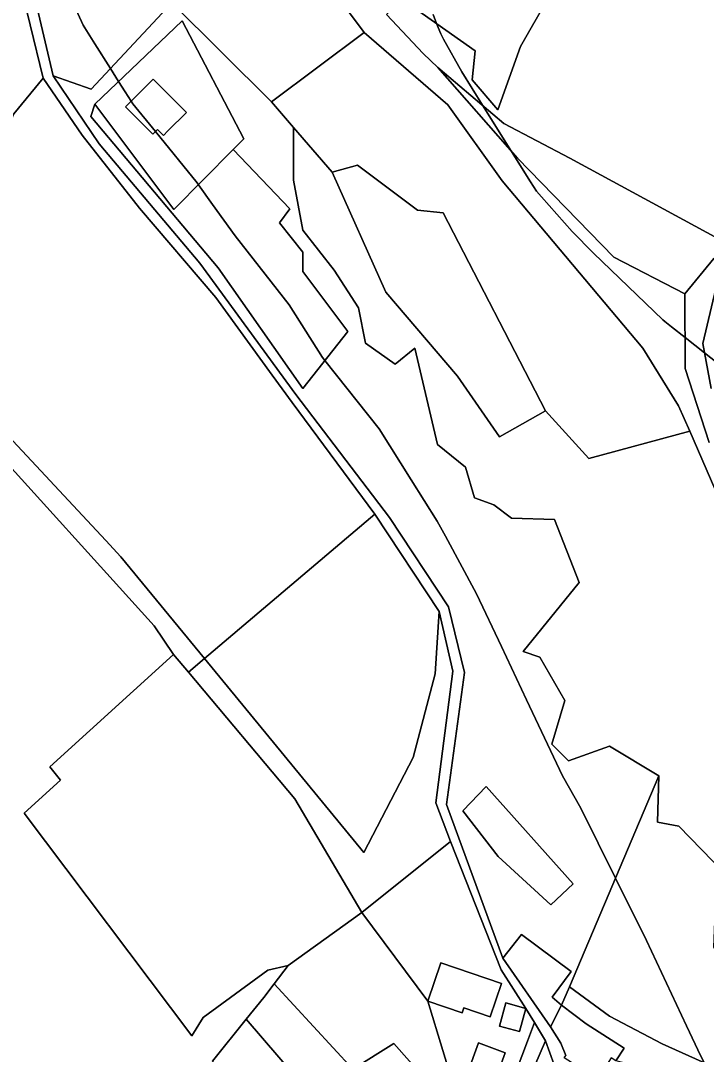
# Model space of a CAD drawing. Extents: x -477304 to -465429, y -1159113 to -1149210.
# Drawn here: x -469031.8 to -468865.8, y -1156711.2 to -1156461.1 of the extents above; entities that cross this region are included whole.
import ezdxf

# ---------------------------------------------------------------- set-up
doc = ezdxf.new("R2010")
doc.units = 0
for name, color, linetype in [('BPEJ_s', 7, 'Continuous'), ('ostatni_s', 7, 'Continuous'), ('PUPFL_s', 7, 'Continuous'), ('trav_porost_s', 7, 'Continuous'), ('zahrada_s', 7, 'Continuous')]:
    doc.layers.add(name, color=color, linetype=linetype)

msp = doc.modelspace()

# ---------------------------------------------------------------- linework, layer by layer
at = {"layer": 'BPEJ_s'}
for points in [[(-469027.1, -1156439.37), (-469016.74, -1156462.2), (-469013.92, -1156466.66), (-469010.1, -1156472.69), (-469008.14, -1156475.79), (-469006.52, -1156478.33), (-469005.11, -1156480.56), (-469004.68, -1156481.24), (-468999.22, -1156487.93), (-468989.11, -1156500.33), (-468988.79, -1156500.78), (-468985.36, -1156505.59), (-468979.94, -1156513.17), (-468966.83, -1156529.87), (-468958.8, -1156542.56), (-468958.18, -1156543.34), (-468945.05, -1156559.9), (-468937.28, -1156572.21), (-468930.99, -1156582.18), (-468928.95, -1156585.81), (-468921.46, -1156599.82), (-468915.44, -1156612.54), (-468909.34, -1156625.46), (-468900.64, -1156643.86), (-468896.2, -1156651.68), (-468887.82, -1156668.58), (-468880.32, -1156683.71), (-468870.64, -1156704.33), (-468869.92, -1156705.87), (-468867.89, -1156710.17), (-468866.36, -1156713.26)], [(-468866.36, -1156713.26), (-468867.89, -1156710.17), (-468869.92, -1156705.87), (-468870.64, -1156704.33), (-468880.32, -1156683.71), (-468887.82, -1156668.58), (-468896.2, -1156651.68), (-468900.64, -1156643.86), (-468909.34, -1156625.46), (-468915.44, -1156612.54), (-468921.46, -1156599.82), (-468928.95, -1156585.81), (-468930.99, -1156582.18), (-468937.28, -1156572.21), (-468945.05, -1156559.9), (-468958.18, -1156543.34), (-468958.8, -1156542.56), (-468966.83, -1156529.87), (-468979.94, -1156513.17), (-468985.36, -1156505.59), (-468988.79, -1156500.78), (-468989.11, -1156500.33), (-468999.22, -1156487.93), (-469004.68, -1156481.24), (-469005.11, -1156480.56), (-469006.52, -1156478.33), (-469008.14, -1156475.79), (-469010.1, -1156472.69), (-469013.92, -1156466.66), (-469016.74, -1156462.2), (-469027.1, -1156439.37)], [(-468931.98, -1156459.63), (-468931.13, -1156461.78), (-468930.14, -1156464.27), (-468929.5, -1156465.53), (-468925.07, -1156473.45), (-468920, -1156481.56), (-468913.01, -1156492.75), (-468908.42, -1156500.09), (-468906.93, -1156502.35), (-468905.74, -1156503.7), (-468898.3, -1156512.12), (-468893.19, -1156517.36), (-468876.36, -1156533.51), (-468875.87, -1156533.9), (-468874.26, -1156535.17), (-468870.98, -1156537.75), (-468866.3, -1156541.44), (-468862.05, -1156544.79)], [(-468862.05, -1156544.79), (-468866.3, -1156541.44), (-468870.98, -1156537.75), (-468874.26, -1156535.17), (-468875.87, -1156533.9), (-468876.36, -1156533.51), (-468893.19, -1156517.36), (-468898.3, -1156512.12), (-468905.74, -1156503.7), (-468906.93, -1156502.35), (-468908.42, -1156500.09), (-468913.01, -1156492.75), (-468920, -1156481.56), (-468925.07, -1156473.45), (-468929.5, -1156465.53), (-468930.14, -1156464.27), (-468931.13, -1156461.78), (-468931.98, -1156459.63)]]:
    msp.add_lwpolyline(points, dxfattribs=at)
at = {"layer": 'ostatni_s'}
for points in [[(-469030.11, -1156448.31), (-469023.95, -1156474.45), (-469012.86, -1156490.9), (-468988.46, -1156519.73), (-468965.25, -1156551.58), (-468942.56, -1156581.34), (-468928.24, -1156602.9), (-468924.35, -1156618.86), (-468928.78, -1156650.79), (-468915.14, -1156688), (-468903.58, -1156704.58), (-468901.06, -1156708.52), (-468899.87, -1156711.5)], [(-468901.65, -1156716.72), (-468904.76, -1156707.96), (-468907.43, -1156703.52), (-468909.53, -1156700.12), (-468915.53, -1156690.82), (-468927.77, -1156659.76), (-468931.35, -1156650.39), (-468927.24, -1156618.53), (-468930.48, -1156604.07), (-468946.13, -1156580.48), (-468966.14, -1156553.48), (-468970.91, -1156546.9), (-468984.57, -1156528.04), (-469003.07, -1156506.42), (-469016.96, -1156488.83), (-469026.36, -1156475.02), (-469032.67, -1156449.11)], [(-468863.77, -1156574.37), (-468869.83, -1156560.46), (-468872.58, -1156554.26), (-468881.2, -1156540.37), (-468915.24, -1156499.88), (-468928.45, -1156481.48), (-468948.65, -1156463.94), (-468956.85, -1156452.98)], [(-468943.28, -1156459.56), (-468934.42, -1156469.02), (-468930.84, -1156472.38), (-468911.58, -1156494.38), (-468888.21, -1156518.32), (-468871.04, -1156527.16), (-468870.93, -1156545.3), (-468865.15, -1156563.2)], [(-468865.15, -1156563.2), (-468870.93, -1156545.3), (-468871.04, -1156527.16), (-468864.04, -1156518.64)], [(-468864.7, -1156550.13), (-468866.71, -1156539.19), (-468863.52, -1156525.91)], [(-468863.52, -1156525.91), (-468866.71, -1156539.19), (-468864.7, -1156550.13)]]:
    msp.add_lwpolyline(points, dxfattribs=at)
for points in [[(-468991.69, -1156483.27), (-468996.17, -1156487.77), (-468997.24, -1156488.86), (-468998.7, -1156487.41), (-468999.83, -1156488.54), (-469006.48, -1156481.94), (-468999.8, -1156475.21)], [(-468933.27, -1156698.34), (-468949.26, -1156676.94), (-468927.77, -1156659.76), (-468915.53, -1156690.82), (-468909.53, -1156700.12), (-468914.4, -1156698.8), (-468915.92, -1156704.42), (-468911.05, -1156705.74), (-468909.53, -1156700.12), (-468907.43, -1156703.52), (-468909.15, -1156708.08), (-468916.23, -1156726.86), (-468917.56, -1156726.4), (-468919.52, -1156724.57), (-468914.54, -1156710.84), (-468921.03, -1156708.49), (-468926.01, -1156722.22), (-468933.27, -1156698.34), (-468924.96, -1156701.17), (-468924.57, -1156700.02), (-468918.18, -1156702.2), (-468915.41, -1156694.07), (-468930.11, -1156689.06)], [(-468898.53, -1156691.2), (-468903.19, -1156697.44), (-468900.88, -1156699.35), (-468903.58, -1156704.58), (-468915.14, -1156688), (-468910.58, -1156682.27)], [(-468933.27, -1156698.34), (-468930.11, -1156689.06), (-468915.41, -1156694.07), (-468918.18, -1156702.2), (-468924.57, -1156700.02), (-468924.96, -1156701.17)], [(-468889.25, -1156701.97), (-468876.49, -1156708.71), (-468865.23, -1156713.77), (-468855.64, -1156721.22), (-468856.15, -1156724.66), (-468845.5, -1156735.78), (-468832.43, -1156753.78), (-468825.93, -1156760.53), (-468814.46, -1156769.12), (-468788.39, -1156784.84), (-468765.9, -1156805.92), (-468771.3, -1156822.9), (-468797.34, -1156795.47), (-468822.35, -1156771.03), (-468848.42, -1156749.53), (-468858.24, -1156733.62), (-468867.32, -1156723.77), (-468874.05, -1156716.42), (-468878.22, -1156715.16), (-468887.74, -1156712.82), (-468885.75, -1156709.74), (-468894.93, -1156703.83), (-468900.88, -1156699.35), (-468898.99, -1156694.9)], [(-468914.4, -1156698.8), (-468909.53, -1156700.12), (-468911.05, -1156705.74), (-468915.92, -1156704.42)], [(-468900.88, -1156699.35), (-468894.93, -1156703.83), (-468885.75, -1156709.74), (-468887.74, -1156712.82), (-468888.86, -1156712.1), (-468892.21, -1156717.31), (-468899.4, -1156712.68), (-468900.27, -1156712.12), (-468899.87, -1156711.5), (-468901.06, -1156708.52), (-468903.58, -1156704.58)], [(-468904.76, -1156707.96), (-468914.05, -1156729.4), (-468917.56, -1156726.4), (-468916.23, -1156726.86), (-468909.15, -1156708.08), (-468907.43, -1156703.52)], [(-468914.54, -1156710.84), (-468919.52, -1156724.57), (-468926.01, -1156722.22), (-468921.03, -1156708.49)]]:
    msp.add_lwpolyline(points, close=True, dxfattribs=at)
at = {"layer": 'PUPFL_s'}
for points in [[(-468956.85, -1156452.98), (-468948.65, -1156463.94), (-468971.15, -1156480.71), (-468995.26, -1156456.73), (-468970.04, -1156429.21)], [(-469043.12, -1156505.02), (-469046.78, -1156523.56), (-469036.72, -1156532.15), (-469045.75, -1156544.89), (-469043.62, -1156535.54), (-469053.58, -1156530.64), (-469071.98, -1156592.96), (-469096.28, -1156578.06), (-469064.7, -1156494.41), (-469032.67, -1156449.11), (-469026.36, -1156475.02), (-469033.47, -1156483.61)], [(-468950.29, -1156496.05), (-468956.41, -1156497.75), (-468965.82, -1156486.92), (-468971.15, -1156480.71), (-468948.65, -1156463.94), (-468928.45, -1156481.48), (-468915.24, -1156499.88), (-468881.2, -1156540.37), (-468872.58, -1156554.26), (-468869.83, -1156560.46), (-468894.3, -1156567.07), (-468904.81, -1156555.49), (-468929.59, -1156507.62), (-468935.75, -1156506.96)]]:
    msp.add_lwpolyline(points, close=True, dxfattribs=at)
at = {"layer": 'trav_porost_s'}
for points in [[(-469044.69, -1156394.17), (-469052.71, -1156384.67), (-469042.8, -1156391.62), (-469036.95, -1156407.56), (-469021.67, -1156422.33), (-469011.41, -1156443.9), (-468995.26, -1156456.73), (-469014.76, -1156477.7), (-469023.95, -1156474.45), (-469030.11, -1156448.31), (-469031.65, -1156434.39), (-469037.13, -1156413.43)], [(-468925.6, -1156414.18), (-468907.45, -1156422.18), (-468890.73, -1156432.17), (-468910.84, -1156467.33), (-468916.29, -1156482.64), (-468922.54, -1156475.37), (-468921.82, -1156468.4), (-468939.53, -1156455.8), (-468948.49, -1156449.21), (-468959.41, -1156419.44), (-468952.9, -1156407.5), (-468938.99, -1156410.49)], [(-468934.42, -1156469.02), (-468943.28, -1156459.56), (-468939.53, -1156455.8), (-468921.82, -1156468.4), (-468922.54, -1156475.37), (-468916.29, -1156482.64), (-468910.84, -1156467.33), (-468890.73, -1156432.17), (-468907.45, -1156422.18), (-468902.79, -1156418.57), (-468891.23, -1156409.25), (-468871.28, -1156426.6), (-468798.24, -1156491.49), (-468806.88, -1156498.93), (-468818.86, -1156509.36), (-468831.22, -1156506.42), (-468854.09, -1156505.78), (-468860.99, -1156514.89), (-468898.92, -1156494.39), (-468914.84, -1156485.93), (-468930.84, -1156472.38)], [(-468913.04, -1156581.48), (-468902.57, -1156581.82), (-468896.66, -1156597.02), (-468910.2, -1156613.77), (-468906.14, -1156615.09), (-468900.1, -1156625.57), (-468903.23, -1156636.18), (-468899.24, -1156640.24), (-468889.26, -1156636.67), (-468877.32, -1156643.83), (-468898.99, -1156694.9), (-468900.88, -1156699.35), (-468903.19, -1156697.44), (-468898.53, -1156691.2), (-468910.58, -1156682.27), (-468915.14, -1156688), (-468928.78, -1156650.79), (-468924.35, -1156618.86), (-468928.24, -1156602.9), (-468942.56, -1156581.34), (-468965.25, -1156551.58), (-468988.46, -1156519.73), (-469012.86, -1156490.9), (-469023.95, -1156474.45), (-469014.76, -1156477.7), (-468995.26, -1156456.73), (-468971.15, -1156480.71), (-468965.82, -1156486.92), (-468965.77, -1156499.71), (-468963.54, -1156511.75), (-468955.94, -1156521.48), (-468950.05, -1156530.58), (-468948.37, -1156539.16), (-468941.16, -1156544.2), (-468936.37, -1156540.34), (-468930.95, -1156563.64), (-468924.18, -1156569.17), (-468921.95, -1156576.56), (-468917.25, -1156578.24)], [(-468984.03, -1156520.89), (-468963.49, -1156550.13), (-468952.64, -1156536.27), (-468963.49, -1156521.81), (-468963.53, -1156517.09), (-468969.19, -1156510.01), (-468966.67, -1156506.63), (-468980.37, -1156492.29), (-468977.81, -1156489.7), (-468992.71, -1156461.1), (-469013.91, -1156481.28), (-469014.89, -1156484.29)], [(-468992.71, -1156461.1), (-468977.81, -1156489.7), (-468980.37, -1156492.29), (-468994.74, -1156506.78), (-469013.91, -1156481.28)], [(-468911.58, -1156494.38), (-468930.84, -1156472.38), (-468914.84, -1156485.93), (-468898.92, -1156494.39), (-468860.99, -1156514.89), (-468864.04, -1156518.64), (-468871.04, -1156527.16), (-468888.21, -1156518.32)], [(-469045.75, -1156544.89), (-469036.72, -1156532.15), (-469046.78, -1156523.56), (-469043.12, -1156505.02), (-469033.47, -1156483.61), (-469026.36, -1156475.02), (-469016.96, -1156488.83), (-469003.07, -1156506.42), (-468984.57, -1156528.04), (-468970.91, -1156546.9), (-468966.14, -1156553.48), (-468946.13, -1156580.48), (-468987.32, -1156615.44), (-469007.61, -1156590.86), (-469011.23, -1156586.88), (-469038.3, -1156557.94), (-469038.54, -1156552.01)], [(-468998.7, -1156487.41), (-468997.24, -1156488.86), (-468996.17, -1156487.77), (-468991.69, -1156483.27), (-468999.8, -1156475.21), (-469006.48, -1156481.94), (-468999.83, -1156488.54)], [(-468963.53, -1156517.09), (-468963.49, -1156521.81), (-468952.64, -1156536.27), (-468963.49, -1156550.13), (-468984.03, -1156520.89), (-469014.89, -1156484.29), (-469013.91, -1156481.28), (-468994.74, -1156506.78), (-468980.37, -1156492.29), (-468966.67, -1156506.63), (-468969.19, -1156510.01)], [(-468943.45, -1156526.78), (-468956.41, -1156497.75), (-468950.29, -1156496.05), (-468935.75, -1156506.96), (-468929.59, -1156507.62), (-468904.81, -1156555.49), (-468915.93, -1156561.83), (-468926.08, -1156547.08)], [(-469007.61, -1156590.86), (-468987.32, -1156615.44), (-468991.2, -1156618.74), (-468994.81, -1156614.47), (-468999.48, -1156607.55), (-469041.63, -1156561.05), (-469051.69, -1156590.33), (-469055, -1156603.37), (-469053.15, -1156582.57), (-469045.75, -1156544.89), (-469038.54, -1156552.01), (-469038.3, -1156557.94), (-469011.23, -1156586.88)], [(-468946.13, -1156580.48), (-468930.48, -1156604.07), (-468931.49, -1156619.18), (-468936.79, -1156639.4), (-468948.74, -1156662.42), (-468987.32, -1156615.44)], [(-468930.48, -1156604.07), (-468927.24, -1156618.53), (-468931.35, -1156650.39), (-468927.77, -1156659.76), (-468949.26, -1156676.94), (-468965.44, -1156649.4), (-468991.2, -1156618.74), (-468987.32, -1156615.44), (-468948.74, -1156662.42), (-468936.79, -1156639.4), (-468931.49, -1156619.18)], [(-468949.26, -1156676.94), (-468967.1, -1156689.7), (-468972.02, -1156690.83), (-468987.67, -1156702.29), (-468990.42, -1156706.73), (-469031.01, -1156652.85), (-469022.17, -1156644.88), (-469024.8, -1156641.67), (-468994.81, -1156614.47), (-468991.2, -1156618.74), (-468965.44, -1156649.4)], [(-468865.23, -1156713.77), (-468876.49, -1156708.71), (-468889.25, -1156701.97), (-468898.99, -1156694.9), (-468877.32, -1156643.83), (-468877.67, -1156655.02), (-468872.49, -1156655.98), (-468856.06, -1156672.94), (-468863.86, -1156679.04), (-468864.08, -1156685.34), (-468860.29, -1156690.77), (-468852.76, -1156699.12), (-468847.09, -1156697.61), (-468835.9, -1156710.16), (-468844.67, -1156719.5), (-468845.11, -1156723.88), (-468856.15, -1156724.66), (-468855.64, -1156721.22)], [(-468919.17, -1156646.45), (-468898.09, -1156670), (-468903.47, -1156675.06), (-468916.21, -1156663.38), (-468924.75, -1156652.29)], [(-468924.75, -1156652.29), (-468916.21, -1156663.38), (-468903.47, -1156675.06), (-468898.09, -1156670), (-468919.17, -1156646.45)], [(-468931.27, -1156756.2), (-468938.9, -1156770.8), (-468985.4, -1156712.86), (-468977.22, -1156702.74)], [(-468902.99, -1156763.55), (-468906.96, -1156767.66), (-468915.13, -1156776.1), (-468928.65, -1156764.52), (-468930.98, -1156762.52), (-468928.58, -1156759.33), (-468924.53, -1156753.57), (-468914.05, -1156729.4), (-468904.76, -1156707.96), (-468901.65, -1156716.72), (-468894.41, -1156731.71), (-468890.17, -1156738.44), (-468883, -1156745.54), (-468883.7, -1156746.29), (-468890.51, -1156739.8), (-468893.78, -1156743.31), (-468892.7, -1156744.41), (-468897.68, -1156749.84), (-468898.98, -1156748.5), (-468902.25, -1156752.01), (-468901.22, -1156753.07), (-468904.1, -1156756), (-468899.75, -1156760.21)]]:
    msp.add_lwpolyline(points, close=True, dxfattribs=at)
for points in [[(-468856.06, -1156672.94), (-468872.49, -1156655.98), (-468877.67, -1156655.02), (-468877.32, -1156643.83), (-468889.26, -1156636.67), (-468899.24, -1156640.24), (-468903.23, -1156636.18), (-468900.1, -1156625.57), (-468906.14, -1156615.09), (-468910.2, -1156613.77), (-468896.66, -1156597.02), (-468902.57, -1156581.82), (-468913.04, -1156581.48), (-468917.25, -1156578.24), (-468921.95, -1156576.56), (-468924.18, -1156569.17), (-468930.95, -1156563.64), (-468936.37, -1156540.34), (-468941.16, -1156544.2), (-468948.37, -1156539.16), (-468950.05, -1156530.58), (-468955.94, -1156521.48), (-468963.54, -1156511.75), (-468965.77, -1156499.71), (-468965.82, -1156486.92), (-468956.41, -1156497.75), (-468943.45, -1156526.78), (-468926.08, -1156547.08), (-468915.93, -1156561.83), (-468904.81, -1156555.49), (-468894.3, -1156567.07), (-468869.83, -1156560.46), (-468863.77, -1156574.37)], [(-469085.93, -1156738.79), (-469086.14, -1156710.31), (-469088.39, -1156696.17), (-469079.89, -1156689.02), (-469069.79, -1156660.99), (-469055, -1156603.37), (-469051.69, -1156590.33), (-469041.63, -1156561.05), (-468999.48, -1156607.55), (-468994.81, -1156614.47), (-469024.8, -1156641.67), (-469022.17, -1156644.88), (-469031.01, -1156652.85), (-468990.42, -1156706.73), (-468987.67, -1156702.29), (-468972.02, -1156690.83), (-468967.1, -1156689.7), (-468970.45, -1156694.14), (-468972.99, -1156697.51), (-468977.22, -1156702.74), (-468985.4, -1156712.86)]]:
    msp.add_lwpolyline(points, dxfattribs=at)
at = {"layer": 'zahrada_s'}
for points in [[(-468951.38, -1156714.8), (-468970.45, -1156694.14), (-468967.1, -1156689.7), (-468949.26, -1156676.94), (-468933.27, -1156698.34), (-468926.01, -1156722.22), (-468919.52, -1156724.57), (-468917.56, -1156726.4), (-468918.79, -1156725.83), (-468919.59, -1156727.57), (-468920.05, -1156728.31), (-468927, -1156724.97), (-468941.49, -1156708.61)], [(-468914.05, -1156729.4), (-468924.53, -1156753.57), (-468928.58, -1156759.33), (-468931.27, -1156756.2), (-468977.22, -1156702.74), (-468972.99, -1156697.51), (-468970.45, -1156694.14), (-468951.38, -1156714.8), (-468941.49, -1156708.61), (-468927, -1156724.97), (-468920.05, -1156728.31), (-468919.59, -1156727.57), (-468918.79, -1156725.83), (-468917.56, -1156726.4)]]:
    msp.add_lwpolyline(points, close=True, dxfattribs=at)

doc.saveas('drawing.dxf')
